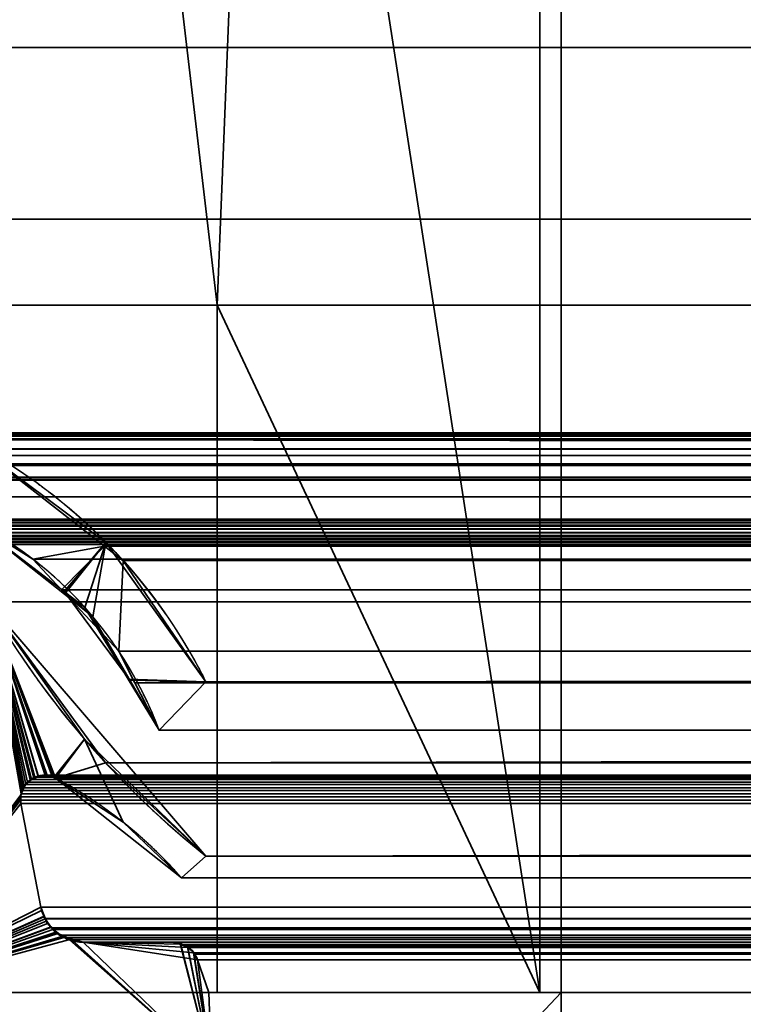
# Model space of a CAD drawing. Header units: millimetres. Extents: x -590 to 3690, y -120 to 127.
# Tile 311 of 656: x 1018 to 1027, y 5 to 16. Entities that reach past the tile are written whole.
import ezdxf

# ---------------------------------------------------------------- set-up
doc = ezdxf.new("R2010")
doc.units = ezdxf.units.MM
doc.layers.add('152', color=7, linetype='Continuous', true_color=0xffffff)

# ---------------------------------------------------------------- blocks, each defined once
blk = doc.blocks.new('UG_SURFACE_002')
at = {"layer": '152', "color": 252, "linetype": 'Continuous', "lineweight": 35}
for points in [[(2165, -31.2, 2203), (2165, 108.2, 2203), (835, 108.2, 2203), (835, -31.2, 2203)], [(985, -31.2, 2053), (985, 108.2, 2053), (2015, 108.2, 2053), (2015, -31.2, 2053)]]:
    blk.add_3dface(points, dxfattribs=at)
blk = doc.blocks.new('UG_SURFACE_095')
at = {"layer": '152', "color": 254, "linetype": 'Continuous', "lineweight": 35}
for points in [[(1024.19, 107.052, -7), (1024.25, 106.75, -7), (1020.5, 13, -7), (1012.5, 81, -7)], [(1012.5, 81, 2021), (1024.25, 5, 2009.25), (1024.25, 106.75, 2009.25), (1024.202, 107.05, 2009.298)], [(1024.25, 106.75, -7), (1024.25, 5, -7), (1020.5, 5, -7), (1020.5, 13, -7)], [(1024.25, 106.75, 2009.25), (1024.25, 5, 2009.25), (1024.25, 5, -7), (1024.25, 106.75, -7)], [(1024.25, 5, 2009.25), (1012.5, 81, 2021), (1020.5, 13, 2013)], [(1016.5, 13, 2017), (1020.5, 13, 2013), (1012.5, 81, 2021), (1012.5, 16, 2021)], [(1012.5, 81, -7), (1020.5, 13, -7), (1016.5, 13, -7), (1012.5, 16, -7)], [(1020.5, 13, 2013), (1016.5, 13, 2017), (1016.5, 13, -7), (1020.5, 13, -7)], [(1020.5, 5, 2013), (1020.5, 13, 2013), (1020.5, 13, -7), (1020.5, 5, -7)], [(1020.5, 13, 2013), (1020.5, 5, 2013), (1024.25, 5, 2009.25)], [(1024.25, 5, 2009.25), (1020.5, 5, 2013), (1020.5, 5, -7), (1024.25, 5, -7)]]:
    blk.add_3dface(points, dxfattribs=at)
blk = doc.blocks.new('UG_SURFACE_096')
at = {"layer": '152', "color": 7, "linetype": 'Continuous', "lineweight": 35}
for points in [[(1024.25, 106.75, 2009.25), (1024.25, 5, 2009.25), (1024.5, 5, 2009), (1024.5, 106.75, 2009)], [(1024.5, 106.75, -7), (1024.5, 5, -7), (1024.25, 5, -7), (1024.25, 106.75, -7)], [(1024.25, 5, 2009.25), (1024.25, 106.75, 2009.25), (1024.25, 106.75, -7), (1024.25, 5, -7)], [(1024.5, 5, -7), (1024.5, 106.75, -7), (1024.5, 106.75, 2009), (1024.5, 5, 2009)], [(1024.25, 5, 2009.25), (1024.25, 5, -7), (1024.5, 5, -7), (1024.5, 5, 2009)]]:
    blk.add_3dface(points, dxfattribs=at)
blk = doc.blocks.new('UG_SURFACE_097')
at = {"layer": '152', "color": 254, "linetype": 'Continuous', "lineweight": 35}
for points in [[(1999.75, -35, 2033.25), (1999.75, 111.75, 2033.25), (1000.25, 111.75, 2033.25), (1000.25, -35, 2033.25)], [(1024.25, 106.75, 2009.25), (1024.25, 5, 2009.25), (1012.5, 81, 2021), (1012.5, 111.75, 2021)], [(1975.75, 106.75, 2009.25), (1975.75, 5, 2009.25), (1024.25, 5, 2009.25), (1024.25, 106.75, 2009.25)], [(1012.5, 16, 2021), (1012.5, 81, 2021), (1020.5, 13, 2013), (1016.5, 13, 2017)], [(1020.5, 13, 2013), (1012.5, 81, 2021), (1024.25, 5, 2009.25)], [(1992, 16, 2025.5), (1992, -33, 2025.5), (1008, -33, 2025.5), (1008, 16, 2025.5)], [(1992, 16, 2025.5), (1008, 16, 2025.5), (1012.5, 16, 2021), (1987.5, 16, 2021)], [(1987.5, 5, 2021), (1987.5, 16, 2021), (1012.5, 16, 2021), (1012.5, 5, 2021)], [(1983.5, 13, 2017), (1983.5, 5, 2017), (1016.5, 5, 2017), (1016.5, 13, 2017)], [(1983.5, 13, 2017), (1016.5, 13, 2017), (1020.5, 13, 2013), (1979.5, 13, 2013)], [(1979.5, 5, 2013), (1979.5, 13, 2013), (1020.5, 13, 2013), (1020.5, 5, 2013)], [(1024.25, 5, 2009.25), (1020.5, 5, 2013), (1020.5, 13, 2013)], [(1987.5, 5, 2021), (1012.5, 5, 2021), (1016.5, 5, 2017), (1983.5, 5, 2017)], [(1979.5, 5, 2013), (1020.5, 5, 2013), (1024.25, 5, 2009.25), (1975.75, 5, 2009.25)]]:
    blk.add_3dface(points, dxfattribs=at)
blk = doc.blocks.new('UG_SURFACE_098')
at = {"layer": '152', "color": 7, "linetype": 'Continuous', "lineweight": 35}
for points in [[(1975.75, 5, 2009.25), (1975.75, 106.75, 2009.25), (1024.25, 106.75, 2009.25), (1024.25, 5, 2009.25)], [(1024.5, 106.75, 2009), (1024.5, 5, 2009), (1024.25, 5, 2009.25), (1024.25, 106.75, 2009.25)], [(1024.5, 5, 2009), (1024.5, 106.75, 2009), (1975.5, 106.75, 2009), (1975.5, 5, 2009)], [(1975.5, 5, 2009), (1975.75, 5, 2009.25), (1024.25, 5, 2009.25), (1024.5, 5, 2009)]]:
    blk.add_3dface(points, dxfattribs=at)
blk = doc.blocks.new('UG_SURFACE_126')
at = {"layer": '152', "color": 46, "linetype": 'Continuous', "lineweight": 35}
for points in [[(1019.204, 10.239, -7), (1017.6, 11.432, -7), (1017.6, 11.432, 2015.899), (1019.204, 10.239, 2014.296)], [(1018.718, 9.667, -7), (1017.637, 10.495, -7), (1017.6, 11.432, -7), (1019.204, 10.239, -7)], [(1019.204, 10.239, 2014.296), (1017.6, 11.432, 2015.899), (1017.637, 10.495, 2015.863), (1018.721, 9.638, 2014.78)], [(1017.637, 10.495, -7), (1018.718, 9.667, -7), (1018.721, 9.638, 2014.78)], [(1018.721, 9.638, 2014.78), (1017.637, 10.495, 2015.863), (1017.637, 10.495, -7)], [(1019.204, 10.239, -7), (1018.961, 9.481, -7), (1018.718, 9.667, -7)], [(1018.721, 9.638, 2014.78), (1019.054, 9.374, 2014.446), (1019.204, 10.239, 2014.296)], [(1019.464, 8.647, -7), (1018.961, 9.481, -7), (1019.204, 10.239, -7), (1020.368, 8.615, -7)], [(1020.368, 8.615, 2013.132), (1019.204, 10.239, 2014.296), (1019.054, 9.374, 2014.446), (1019.484, 8.634, 2014.016)], [(1019.204, 10.239, 2014.296), (1020.368, 8.615, 2013.132), (1020.368, 8.615, -7), (1019.204, 10.239, -7)], [(1018.718, 9.667, -7), (1018.961, 9.481, -7), (1019.484, 8.634, 2014.016)], [(1019.484, 8.634, 2014.016), (1019.054, 9.374, 2014.446), (1018.718, 9.667, -7)], [(1019.054, 9.374, 2014.446), (1018.721, 9.638, 2014.78), (1018.718, 9.667, -7)], [(1018.233, 7.348, -7), (1018.216, 7.302, -7), (1016.5, 5, -7), (1017.825, 9.549, -7)], [(1017.825, 9.549, 2015.674), (1016.5, 5, 2017), (1018.212, 7.276, 2015.288), (1018.229, 7.35, 2015.271)], [(1017.825, 9.549, -7), (1018.956, 7.948, 2014.544), (1020.368, 6.589, 2013.132)], [(1017.825, 9.549, -7), (1017.825, 9.549, 2015.674), (1018.956, 7.948, 2014.544)], [(1020.368, 6.589, 2013.132), (1020.368, 6.589, -7), (1017.825, 9.549, -7)], [(1017.825, 9.549, -7), (1018.237, 7.358, -7), (1018.233, 7.348, -7)], [(1017.825, 9.549, -7), (1018.52, 7.527, -7), (1018.512, 7.527, -7)], [(1017.825, 9.549, -7), (1018.253, 7.399, -7), (1018.237, 7.358, -7)], [(1018.512, 7.527, -7), (1018.418, 7.52, -7), (1017.825, 9.549, -7)], [(1017.825, 9.549, -7), (1018.619, 7.496, -7), (1018.599, 7.503, -7)], [(1017.825, 9.549, -7), (1018.324, 7.475, -7), (1018.276, 7.423, -7), (1018.253, 7.399, -7)], [(1018.418, 7.52, -7), (1018.417, 7.52, -7), (1017.825, 9.549, -7)], [(1017.825, 9.549, -7), (1020.368, 6.589, -7), (1020.084, 6.334, -7), (1018.619, 7.496, -7)], [(1018.599, 7.503, -7), (1018.52, 7.527, -7), (1017.825, 9.549, -7)], [(1018.417, 7.52, -7), (1018.338, 7.482, -7), (1018.324, 7.475, -7), (1017.825, 9.549, -7)], [(1017.825, 9.549, 2015.674), (1018.496, 7.529, 2015.004), (1018.512, 7.525, 2014.988)], [(1018.512, 7.525, 2014.988), (1018.599, 7.502, 2014.901), (1018.956, 7.948, 2014.544), (1017.825, 9.549, 2015.674)], [(1017.825, 9.549, 2015.674), (1018.366, 7.5, 2015.134), (1018.419, 7.512, 2015.081)], [(1017.825, 9.549, 2015.674), (1018.272, 7.426, 2015.228), (1018.273, 7.426, 2015.227)], [(1018.419, 7.512, 2015.081), (1018.496, 7.529, 2015.004), (1017.825, 9.549, 2015.674)], [(1018.273, 7.426, 2015.227), (1018.339, 7.479, 2015.161), (1017.825, 9.549, 2015.674)], [(1018.339, 7.479, 2015.161), (1018.366, 7.5, 2015.134), (1017.825, 9.549, 2015.674)], [(1018.229, 7.35, 2015.271), (1018.23, 7.352, 2015.27), (1017.825, 9.549, 2015.674)], [(1018.23, 7.352, 2015.27), (1018.234, 7.359, 2015.266), (1018.272, 7.426, 2015.228), (1017.825, 9.549, 2015.674)], [(1018.961, 9.481, -7), (1019.464, 8.647, -7), (1019.484, 8.634, 2014.016)], [(1019.464, 8.647, -7), (1019.823, 8.053, -7), (1019.823, 8.053, 2013.677)], [(1019.823, 8.053, 2013.677), (1019.484, 8.634, 2014.016), (1019.464, 8.647, -7)], [(1020.368, 8.615, -7), (1019.823, 8.053, -7), (1019.464, 8.647, -7)], [(1019.484, 8.634, 2014.016), (1019.823, 8.053, 2013.677), (1020.368, 8.615, 2013.132)], [(1019.823, 8.053, -7), (1020.368, 8.615, -7), (1020.368, 8.615, 2013.132), (1019.823, 8.053, 2013.677)], [(1018.599, 7.502, 2014.901), (1018.619, 7.496, 2014.881), (1018.956, 7.948, 2014.544)], [(1018.956, 7.948, 2014.544), (1018.619, 7.496, 2014.881), (1019.404, 6.982, 2014.096)], [(1019.404, 6.982, 2014.096), (1020.084, 6.334, 2013.416), (1020.368, 6.589, 2013.132), (1018.956, 7.948, 2014.544)], [(1018.339, 7.479, 2015.161), (1018.273, 7.426, 2015.227), (1018.276, 7.423, -7)], [(1018.276, 7.423, -7), (1018.324, 7.475, -7), (1018.339, 7.479, 2015.161)], [(1018.324, 7.475, -7), (1018.338, 7.482, -7), (1018.339, 7.479, 2015.161)], [(1018.338, 7.482, -7), (1018.417, 7.52, -7), (1018.419, 7.512, 2015.081)], [(1018.419, 7.512, 2015.081), (1018.366, 7.5, 2015.134), (1018.338, 7.482, -7)], [(1018.366, 7.5, 2015.134), (1018.339, 7.479, 2015.161), (1018.338, 7.482, -7)], [(1018.417, 7.52, -7), (1018.418, 7.52, -7), (1018.419, 7.512, 2015.081)], [(1018.512, 7.525, 2014.988), (1018.496, 7.529, 2015.004), (1018.418, 7.52, -7)], [(1018.496, 7.529, 2015.004), (1018.419, 7.512, 2015.081), (1018.418, 7.52, -7)], [(1018.418, 7.52, -7), (1018.512, 7.527, -7), (1018.512, 7.525, 2014.988)], [(1018.512, 7.525, 2014.988), (1018.512, 7.527, -7), (1018.52, 7.527, -7)], [(1018.599, 7.502, 2014.901), (1018.512, 7.525, 2014.988), (1018.52, 7.527, -7)], [(1018.52, 7.527, -7), (1018.599, 7.503, -7), (1018.599, 7.502, 2014.901)], [(1018.599, 7.503, -7), (1018.619, 7.496, -7), (1018.619, 7.496, 2014.881)], [(1018.619, 7.496, 2014.881), (1018.599, 7.502, 2014.901), (1018.599, 7.503, -7)], [(1018.619, 7.496, -7), (1020.084, 6.334, -7), (1020.084, 6.334, 2013.416)], [(1020.084, 6.334, 2013.416), (1019.404, 6.982, 2014.096), (1018.619, 7.496, -7)], [(1019.404, 6.982, 2014.096), (1018.619, 7.496, 2014.881), (1018.619, 7.496, -7)], [(1018.229, 7.35, 2015.271), (1018.212, 7.276, 2015.288), (1018.216, 7.302, -7)], [(1018.216, 7.302, -7), (1018.233, 7.348, -7), (1018.229, 7.35, 2015.271)], [(1018.23, 7.352, 2015.27), (1018.229, 7.35, 2015.271), (1018.233, 7.348, -7)], [(1018.234, 7.359, 2015.266), (1018.23, 7.352, 2015.27), (1018.233, 7.348, -7)], [(1018.233, 7.348, -7), (1018.237, 7.358, -7), (1018.234, 7.359, 2015.266)], [(1018.272, 7.426, 2015.228), (1018.234, 7.359, 2015.266), (1018.237, 7.358, -7)], [(1018.237, 7.358, -7), (1018.253, 7.399, -7), (1018.272, 7.426, 2015.228)], [(1018.253, 7.399, -7), (1018.276, 7.423, -7), (1018.273, 7.426, 2015.227)], [(1018.273, 7.426, 2015.227), (1018.272, 7.426, 2015.228), (1018.253, 7.399, -7)], [(1016.5, 5, -7), (1018.216, 7.302, -7), (1018.216, 7.272, -7)], [(1018.212, 7.272, 2015.288), (1018.212, 7.276, 2015.288), (1016.5, 5, 2017)], [(1018.216, 7.272, -7), (1018.216, 7.199, -7), (1016.5, 5, -7)], [(1016.5, 5, 2017), (1018.216, 7.199, 2015.284), (1018.212, 7.272, 2015.288)], [(1018.216, 7.302, -7), (1018.212, 7.276, 2015.288), (1018.212, 7.272, 2015.288)], [(1018.212, 7.272, 2015.288), (1018.216, 7.272, -7), (1018.216, 7.302, -7)], [(1018.216, 7.272, -7), (1018.212, 7.272, 2015.288), (1018.216, 7.199, 2015.284)], [(1018.216, 7.199, 2015.284), (1018.216, 7.199, -7), (1018.216, 7.272, -7)], [(1016.5, 5, -7), (1018.216, 7.199, -7), (1018.448, 5.993, -7)], [(1018.448, 5.993, 2015.052), (1018.216, 7.199, 2015.284), (1016.5, 5, 2017)], [(1018.448, 5.993, -7), (1018.216, 7.199, -7), (1018.216, 7.199, 2015.284), (1018.448, 5.993, 2015.052)], [(1020.084, 6.334, -7), (1020.368, 6.589, -7), (1020.368, 6.589, 2013.132), (1020.084, 6.334, 2013.416)], [(1016.5, 5, -7), (1018.448, 5.993, -7), (1018.489, 5.886, -7)], [(1016.5, 5, 2017), (1018.457, 5.953, 2015.043), (1018.448, 5.993, 2015.052)], [(1018.448, 5.993, -7), (1018.457, 5.953, 2015.043), (1018.488, 5.888, 2015.013)], [(1018.448, 5.993, -7), (1018.448, 5.993, 2015.052), (1018.457, 5.953, 2015.043)], [(1018.488, 5.888, 2015.013), (1018.489, 5.886, -7), (1018.448, 5.993, -7)], [(1018.488, 5.888, 2015.013), (1018.457, 5.953, 2015.043), (1016.5, 5, 2017)], [(1016.5, 5, 2017), (1018.526, 5.805, 2014.974), (1018.488, 5.888, 2015.013)], [(1018.489, 5.886, -7), (1018.509, 5.832, -7), (1016.5, 5, -7)], [(1018.489, 5.886, -7), (1018.488, 5.888, 2015.013), (1018.526, 5.805, 2014.974)], [(1018.526, 5.805, 2014.974), (1018.509, 5.832, -7), (1018.489, 5.886, -7)], [(1016.5, 5, -7), (1018.509, 5.832, -7), (1018.571, 5.76, -7)], [(1018.569, 5.765, 2014.93), (1018.526, 5.805, 2014.974), (1016.5, 5, 2017)], [(1016.5, 5, 2017), (1018.646, 5.694, 2014.853), (1018.569, 5.765, 2014.93)], [(1018.571, 5.76, -7), (1018.621, 5.701, -7), (1016.5, 5, -7)], [(1018.509, 5.832, -7), (1018.526, 5.805, 2014.974), (1018.569, 5.765, 2014.93)], [(1018.569, 5.765, 2014.93), (1018.571, 5.76, -7), (1018.509, 5.832, -7)], [(1018.571, 5.76, -7), (1018.569, 5.765, 2014.93), (1018.646, 5.694, 2014.853)], [(1018.646, 5.694, 2014.853), (1018.621, 5.701, -7), (1018.571, 5.76, -7)], [(1016.5, 5, -7), (1018.621, 5.701, -7), (1018.644, 5.688, -7)], [(1016.5, 5, 2017), (1018.693, 5.651, 2014.807), (1018.646, 5.694, 2014.853)], [(1018.644, 5.688, -7), (1018.771, 5.615, -7), (1016.5, 5, -7)], [(1018.783, 5.628, 2014.717), (1018.693, 5.651, 2014.807), (1016.5, 5, 2017), (1020.432, 4.15, 2013.068)], [(1018.646, 5.694, 2014.853), (1018.644, 5.688, -7), (1018.621, 5.701, -7)], [(1018.644, 5.688, -7), (1018.646, 5.694, 2014.853), (1018.693, 5.651, 2014.807)], [(1018.644, 5.688, -7), (1018.693, 5.651, 2014.807), (1018.783, 5.628, 2014.717)], [(1018.783, 5.628, 2014.717), (1018.771, 5.615, -7), (1018.644, 5.688, -7)], [(1018.783, 5.628, 2014.717), (1018.781, 5.614, -7), (1018.771, 5.615, -7)], [(1018.781, 5.614, -7), (1018.783, 5.628, 2014.717), (1018.941, 5.586, 2014.559)], [(1020.432, 4.15, 2013.068), (1018.941, 5.586, 2014.559), (1018.783, 5.628, 2014.717)], [(1020.432, 4.15, -7), (1016.5, 5, -7), (1018.771, 5.615, -7), (1018.781, 5.614, -7)], [(1018.941, 5.586, 2014.559), (1018.941, 5.586, -7), (1018.781, 5.614, -7)], [(1018.781, 5.614, -7), (1018.941, 5.586, -7), (1020.432, 4.15, -7)], [(1018.941, 5.586, 2014.559), (1019.984, 5.586, 2013.516), (1019.984, 5.586, -7), (1018.941, 5.586, -7)], [(1020.432, 4.15, -7), (1018.941, 5.586, -7), (1019.984, 5.586, -7), (1020.068, 5.568, -7)], [(1020.068, 5.563, 2013.432), (1018.941, 5.586, 2014.559), (1020.16, 5.523, 2013.34), (1020.154, 5.529, 2013.346)], [(1018.941, 5.586, 2014.559), (1020.227, 5.462, 2013.273), (1020.226, 5.466, 2013.274), (1020.16, 5.523, 2013.34)], [(1018.941, 5.586, 2014.559), (1020.432, 4.15, 2013.068), (1020.4, 5, 2013.1), (1020.271, 5.38, 2013.229)], [(1020.271, 5.38, 2013.229), (1020.227, 5.462, 2013.273), (1018.941, 5.586, 2014.559)], [(1020.068, 5.563, 2013.432), (1019.984, 5.586, 2013.516), (1018.941, 5.586, 2014.559)], [(1019.984, 5.586, -7), (1019.984, 5.586, 2013.516), (1020.068, 5.563, 2013.432)], [(1020.068, 5.563, 2013.432), (1020.068, 5.568, -7), (1019.984, 5.586, -7)], [(1020.068, 5.568, -7), (1020.068, 5.563, 2013.432), (1020.134, 5.546, 2013.366)], [(1020.134, 5.546, 2013.366), (1020.106, 5.56, -7), (1020.068, 5.568, -7)], [(1020.068, 5.568, -7), (1020.106, 5.56, -7), (1020.152, 5.527, -7), (1020.432, 4.15, -7)], [(1020.154, 5.529, 2013.346), (1020.134, 5.546, 2013.366), (1020.068, 5.563, 2013.432)], [(1020.134, 5.546, 2013.366), (1020.152, 5.527, -7), (1020.106, 5.56, -7)], [(1020.134, 5.546, 2013.366), (1020.154, 5.529, 2013.346), (1020.152, 5.527, -7)], [(1020.152, 5.527, -7), (1020.154, 5.529, 2013.346), (1020.16, 5.523, 2013.34)], [(1020.16, 5.523, 2013.34), (1020.158, 5.523, -7), (1020.152, 5.527, -7)], [(1020.223, 5.46, -7), (1020.432, 4.15, -7), (1020.152, 5.527, -7), (1020.158, 5.523, -7)], [(1020.158, 5.523, -7), (1020.16, 5.523, 2013.34), (1020.226, 5.466, 2013.274)], [(1020.226, 5.466, 2013.274), (1020.207, 5.488, -7), (1020.158, 5.523, -7)], [(1020.158, 5.523, -7), (1020.207, 5.488, -7), (1020.223, 5.46, -7)], [(1020.226, 5.466, 2013.274), (1020.223, 5.46, -7), (1020.207, 5.488, -7)], [(1020.226, 5.466, 2013.274), (1020.227, 5.462, 2013.273), (1020.223, 5.46, -7)], [(1020.223, 5.46, -7), (1020.227, 5.462, 2013.273), (1020.271, 5.38, 2013.229)], [(1020.271, 5.38, 2013.229), (1020.271, 5.38, -7), (1020.223, 5.46, -7)], [(1020.223, 5.46, -7), (1020.271, 5.38, -7), (1020.4, 5, -7), (1020.432, 4.15, -7)], [(1020.4, 5, -7), (1020.271, 5.38, -7), (1020.271, 5.38, 2013.229), (1020.4, 5, 2013.1)], [(1016.5, 5, -7), (1019.571, 4.15, -7), (1016.892, 4.15, -7), (1014.253, 4.647, -7)], [(1014.253, 4.647, 2019.247), (1016.892, 4.15, 2016.608), (1019.571, 4.15, 2013.929), (1016.5, 5, 2017)], [(1016.5, 5, -7), (1020.432, 4.15, -7), (1019.571, 4.15, -7)], [(1019.571, 4.15, 2013.929), (1020.432, 4.15, 2013.068), (1016.5, 5, 2017)], [(1020.4, 5, 2013.1), (1024.5, 5, 2009), (1024.5, 5, -7), (1020.4, 5, -7)], [(1020.4, 5, -7), (1024.5, 5, -7), (1023.7, 4.15, -7), (1020.432, 4.15, -7)], [(1020.432, 4.15, 2013.068), (1023.7, 4.15, 2009.8), (1024.5, 5, 2009), (1020.4, 5, 2013.1)], [(1023.7, 1.8, -7), (1023.7, 4.15, -7), (1024.5, 5, -7), (1024.5, 1, -7)], [(1023.7, 4.15, 2009.8), (1023.7, 1.8, 2009.8), (1024.5, 1, 2009), (1024.5, 5, 2009)], [(1024.5, 1, -7), (1024.5, 5, -7), (1024.5, 5, 2009), (1024.5, 1, 2009)]]:
    blk.add_3dface(points, dxfattribs=at)
blk = doc.blocks.new('UG_SURFACE_127')
at = {"layer": '152', "color": 46, "linetype": 'Continuous', "lineweight": 35}
for points in [[(1016.999, 11.475, 2016.501), (1016.951, 11.446, 2016.549), (1983.049, 11.446, 2016.549)], [(1983.001, 11.475, 2016.501), (1982.838, 11.493, 2016.338), (1017.162, 11.493, 2016.338), (1016.999, 11.475, 2016.501)], [(1016.999, 11.475, 2016.501), (1983.049, 11.446, 2016.549), (1983.001, 11.475, 2016.501)], [(1017.345, 11.513, 2016.155), (1017.162, 11.493, 2016.338), (1982.838, 11.493, 2016.338)], [(1017.345, 11.513, 2016.155), (1982.838, 11.493, 2016.338), (1982.655, 11.513, 2016.155)], [(1982.655, 11.513, 2016.155), (1982.606, 11.497, 2016.106), (1017.394, 11.497, 2016.106), (1017.345, 11.513, 2016.155)], [(1017.394, 11.497, 2016.106), (1982.606, 11.497, 2016.106), (1982.4, 11.432, 2015.899), (1017.6, 11.432, 2015.899)], [(1016.755, 11.329, 2016.745), (1983.245, 11.329, 2016.745), (1983.049, 11.446, 2016.549), (1016.951, 11.446, 2016.549)], [(1017.6, 11.432, 2015.899), (1982.4, 11.432, 2015.899), (1980.802, 10.222, 2014.302)], [(1980.802, 10.222, 2014.302), (1019.189, 10.194, 2014.311), (1017.6, 11.432, 2015.899)], [(1018.355, 10.044, 2015.145), (1017.637, 10.495, 2015.863), (1017.6, 11.432, 2015.899), (1019.189, 10.194, 2014.311)], [(1016.745, 11.323, 2016.755), (1016.611, 11.154, 2016.889), (1983.389, 11.154, 2016.889)], [(1983.255, 11.323, 2016.755), (1983.245, 11.329, 2016.745), (1016.755, 11.329, 2016.745), (1016.745, 11.323, 2016.755)], [(1016.745, 11.323, 2016.755), (1983.389, 11.154, 2016.889), (1983.255, 11.323, 2016.755)], [(1016.597, 11.136, 2016.903), (1016.53, 10.974, 2016.97), (1983.47, 10.974, 2016.97)], [(1983.403, 11.136, 2016.903), (1983.389, 11.154, 2016.889), (1016.611, 11.154, 2016.889), (1016.597, 11.136, 2016.903)], [(1016.597, 11.136, 2016.903), (1983.47, 10.974, 2016.97), (1983.403, 11.136, 2016.903)], [(1016.526, 10.964, 2016.974), (1016.5, 10.768, 2017), (1983.5, 10.768, 2017)], [(1983.474, 10.964, 2016.974), (1983.47, 10.974, 2016.97), (1016.53, 10.974, 2016.97), (1016.526, 10.964, 2016.974)], [(1016.526, 10.964, 2016.974), (1983.5, 10.768, 2017), (1983.474, 10.964, 2016.974)], [(1016.5, 10.768, 2017), (1016.5, 5, 2017), (1983.5, 5, 2017), (1983.5, 10.768, 2017)], [(1982.575, 10.396, 2016.075), (1017.425, 10.396, 2016.075), (1017.436, 10.429, 2016.063)], [(1017.436, 10.429, 2016.063), (1017.443, 10.438, 2016.057), (1982.557, 10.438, 2016.057), (1982.564, 10.429, 2016.063)], [(1982.564, 10.429, 2016.063), (1982.575, 10.396, 2016.075), (1017.436, 10.429, 2016.063)], [(1982.557, 10.438, 2016.057), (1017.443, 10.438, 2016.057), (1017.462, 10.465, 2016.038)], [(1017.462, 10.465, 2016.038), (1017.471, 10.471, 2016.029), (1982.529, 10.471, 2016.029), (1982.538, 10.465, 2016.038)], [(1982.538, 10.465, 2016.038), (1982.557, 10.438, 2016.057), (1017.462, 10.465, 2016.038)], [(1982.494, 10.497, 2015.995), (1017.471, 10.471, 2016.029), (1017.506, 10.497, 2015.995)], [(1982.494, 10.497, 2015.995), (1982.529, 10.471, 2016.029), (1017.471, 10.471, 2016.029)], [(1017.552, 10.507, 2015.948), (1982.448, 10.507, 2015.948), (1982.494, 10.497, 2015.994), (1017.506, 10.497, 2015.994)], [(1017.506, 10.497, 2015.995), (1017.506, 10.497, 2015.994), (1982.494, 10.497, 2015.994), (1982.494, 10.497, 2015.995)], [(1982.428, 10.511, 2015.929), (1017.552, 10.507, 2015.948), (1017.572, 10.511, 2015.929)], [(1982.428, 10.511, 2015.929), (1982.448, 10.507, 2015.948), (1017.552, 10.507, 2015.948)], [(1017.572, 10.511, 2015.929), (1982.402, 10.505, 2015.902), (1982.428, 10.511, 2015.929)], [(1017.572, 10.511, 2015.929), (1017.598, 10.505, 2015.902), (1982.402, 10.505, 2015.902)], [(1017.637, 10.495, 2015.863), (1982.363, 10.495, 2015.863), (1982.402, 10.505, 2015.902), (1017.598, 10.505, 2015.902)], [(1981.645, 10.044, 2015.145), (1017.637, 10.495, 2015.863), (1018.355, 10.044, 2015.145)], [(1981.645, 10.044, 2015.145), (1982.363, 10.495, 2015.863), (1017.637, 10.495, 2015.863)], [(1982.579, 10.354, 2016.079), (1017.421, 10.354, 2016.079), (1017.424, 10.393, 2016.076)], [(1017.421, 10.354, 2016.079), (1982.579, 10.354, 2016.079), (1982.579, 10.352, 2016.079)], [(1982.579, 10.352, 2016.079), (1982.573, 10.318, 2016.073), (1017.421, 10.354, 2016.079)], [(1017.421, 10.352, 2016.079), (1017.421, 10.354, 2016.079), (1982.573, 10.318, 2016.073)], [(1982.573, 10.318, 2016.073), (1017.427, 10.318, 2016.073), (1017.421, 10.352, 2016.079)], [(1017.424, 10.393, 2016.076), (1017.425, 10.396, 2016.075), (1982.575, 10.396, 2016.075), (1982.576, 10.393, 2016.076)], [(1982.576, 10.393, 2016.076), (1982.579, 10.354, 2016.079), (1017.424, 10.393, 2016.076)], [(1982.573, 10.318, 2016.073), (1982.569, 10.309, 2016.069), (1017.431, 10.309, 2016.069), (1017.427, 10.318, 2016.073)], [(1017.442, 10.286, 2016.058), (1017.431, 10.309, 2016.069), (1982.569, 10.309, 2016.069)], [(1017.442, 10.286, 2016.058), (1982.569, 10.309, 2016.069), (1982.558, 10.286, 2016.058)], [(1982.558, 10.286, 2016.058), (1982.547, 10.272, 2016.047), (1017.453, 10.272, 2016.047), (1017.442, 10.286, 2016.058)], [(1017.453, 10.272, 2016.047), (1982.547, 10.272, 2016.047), (1982.527, 10.249, 2016.027)], [(1017.473, 10.249, 2016.027), (1017.453, 10.272, 2016.047), (1982.527, 10.249, 2016.027)], [(1982.527, 10.249, 2016.027), (1982.516, 10.243, 2016.016), (1017.484, 10.243, 2016.016), (1017.473, 10.249, 2016.027)], [(1017.484, 10.243, 2016.016), (1982.516, 10.243, 2016.016), (1982.475, 10.22, 2015.975)], [(1017.525, 10.22, 2015.975), (1017.484, 10.243, 2016.016), (1982.475, 10.22, 2015.975)], [(1982.475, 10.22, 2015.975), (1982.473, 10.22, 2015.973), (1017.527, 10.22, 2015.973), (1017.525, 10.22, 2015.975)], [(1017.527, 10.22, 2015.973), (1982.473, 10.22, 2015.973), (1982.43, 10.213, 2015.93), (1017.57, 10.213, 2015.93)], [(1982.43, 10.213, 2015.93), (1982.302, 10.213, 2015.802), (1017.698, 10.213, 2015.802), (1017.57, 10.213, 2015.93)], [(1017.825, 9.549, 2015.674), (1017.698, 10.213, 2015.802), (1982.302, 10.213, 2015.802), (1982.175, 9.549, 2015.674)], [(1019.404, 10.026, 2014.096), (1019.189, 10.194, 2014.311), (1980.802, 10.222, 2014.302)], [(1019.404, 10.026, 2014.096), (1980.802, 10.222, 2014.302), (1980.716, 10.157, 2014.216)], [(1018.687, 9.688, 2014.813), (1018.355, 10.044, 2015.145), (1019.189, 10.194, 2014.311)], [(1019.189, 10.194, 2014.311), (1019.404, 10.026, 2014.096), (1019.355, 8.972, 2014.145), (1018.687, 9.688, 2014.813)], [(1980.716, 10.157, 2014.216), (1020.368, 8.615, 2013.132), (1019.404, 10.026, 2014.096)], [(1980.716, 10.157, 2014.216), (1979.632, 8.615, 2013.132), (1020.368, 8.615, 2013.132)], [(1018.355, 10.044, 2015.145), (1981.313, 9.688, 2014.813), (1981.645, 10.044, 2015.145)], [(1018.355, 10.044, 2015.145), (1018.687, 9.688, 2014.813), (1981.313, 9.688, 2014.813)], [(1019.542, 8.605, 2013.958), (1019.355, 8.972, 2014.145), (1019.404, 10.026, 2014.096), (1020.368, 8.615, 2013.132)], [(1980.645, 8.972, 2014.145), (1018.687, 9.688, 2014.813), (1019.355, 8.972, 2014.145)], [(1980.645, 8.972, 2014.145), (1981.313, 9.688, 2014.813), (1018.687, 9.688, 2014.813)], [(1016.5, 5, 2017), (1017.825, 9.549, 2015.674), (1018.218, 7.313, 2015.282), (1018.215, 7.279, 2015.285)], [(1019.201, 7.673, 2014.299), (1017.825, 9.549, 2015.674), (1982.175, 9.549, 2015.674)], [(1017.825, 9.549, 2015.674), (1018.292, 7.448, 2015.208), (1018.274, 7.423, 2015.226)], [(1017.825, 9.549, 2015.674), (1018.377, 7.506, 2015.123), (1018.337, 7.478, 2015.163)], [(1018.337, 7.478, 2015.163), (1018.292, 7.448, 2015.208), (1017.825, 9.549, 2015.674)], [(1017.825, 9.549, 2015.674), (1018.499, 7.529, 2015.001), (1018.416, 7.513, 2015.084)], [(1017.825, 9.549, 2015.674), (1018.582, 7.506, 2014.918), (1018.5, 7.529, 2015)], [(1018.416, 7.513, 2015.084), (1018.377, 7.506, 2015.123), (1017.825, 9.549, 2015.674)], [(1017.825, 9.549, 2015.674), (1018.619, 7.496, 2014.881), (1018.582, 7.506, 2014.918)], [(1018.5, 7.529, 2015), (1018.499, 7.529, 2015.001), (1017.825, 9.549, 2015.674)], [(1018.619, 7.496, 2014.881), (1017.825, 9.549, 2015.674), (1019.201, 7.673, 2014.299)], [(1018.274, 7.423, 2015.226), (1018.243, 7.381, 2015.257), (1017.825, 9.549, 2015.674)], [(1018.243, 7.381, 2015.257), (1018.232, 7.351, 2015.268), (1018.218, 7.313, 2015.282), (1017.825, 9.549, 2015.674)], [(1019.201, 7.673, 2014.299), (1982.175, 9.549, 2015.674), (1980.912, 7.798, 2014.412)], [(1019.355, 8.972, 2014.145), (1980.458, 8.605, 2013.958), (1980.645, 8.972, 2014.145)], [(1019.355, 8.972, 2014.145), (1019.542, 8.605, 2013.958), (1980.458, 8.605, 2013.958)], [(1020.368, 8.615, 2013.132), (1019.823, 8.053, 2013.677), (1019.542, 8.605, 2013.958)], [(1019.823, 8.053, 2013.677), (1980.177, 8.053, 2013.677), (1980.458, 8.605, 2013.958), (1019.542, 8.605, 2013.958)], [(1019.823, 8.053, 2013.677), (1020.368, 8.615, 2013.132), (1979.632, 8.615, 2013.132), (1980.177, 8.053, 2013.677)], [(1020.368, 6.589, 2013.132), (1019.201, 7.673, 2014.299), (1980.912, 7.798, 2014.412)], [(1980.912, 7.798, 2014.412), (1979.632, 6.589, 2013.132), (1020.368, 6.589, 2013.132)], [(1019.201, 7.673, 2014.299), (1020.368, 6.589, 2013.132), (1020.084, 6.334, 2013.416), (1018.619, 7.496, 2014.881)], [(1018.292, 7.448, 2015.208), (1018.337, 7.478, 2015.163), (1981.663, 7.478, 2015.163)], [(1981.663, 7.478, 2015.163), (1981.693, 7.461, 2015.193), (1018.292, 7.448, 2015.208)], [(1981.693, 7.461, 2015.193), (1981.725, 7.423, 2015.225), (1018.292, 7.448, 2015.208)], [(1981.597, 7.516, 2015.097), (1018.337, 7.478, 2015.163), (1018.377, 7.506, 2015.123)], [(1981.597, 7.516, 2015.097), (1981.663, 7.478, 2015.163), (1018.337, 7.478, 2015.163)], [(1018.377, 7.506, 2015.123), (1018.416, 7.513, 2015.084), (1981.584, 7.517, 2015.085)], [(1981.584, 7.517, 2015.085), (1981.597, 7.516, 2015.097), (1018.377, 7.506, 2015.123)], [(1981.584, 7.517, 2015.085), (1018.416, 7.513, 2015.084), (1018.499, 7.529, 2015.001)], [(1981.584, 7.517, 2015.085), (1018.499, 7.529, 2015.001), (1018.5, 7.529, 2015)], [(1981.49, 7.528, 2014.99), (1018.5, 7.529, 2015), (1018.582, 7.506, 2014.918)], [(1981.49, 7.528, 2014.99), (1981.5, 7.527, 2015), (1018.5, 7.529, 2015)], [(1018.5, 7.529, 2015), (1981.5, 7.527, 2015), (1981.584, 7.517, 2015.085)], [(1018.582, 7.506, 2014.918), (1981.418, 7.507, 2014.918), (1981.49, 7.528, 2014.99)], [(1981.418, 7.507, 2014.918), (1018.582, 7.506, 2014.918), (1018.619, 7.496, 2014.881)], [(1018.619, 7.496, 2014.881), (1981.381, 7.496, 2014.881), (1981.418, 7.507, 2014.918)], [(1980.657, 7.03, 2014.157), (1018.619, 7.496, 2014.881), (1020.084, 6.334, 2013.416)], [(1980.657, 7.03, 2014.157), (1981.381, 7.496, 2014.881), (1018.619, 7.496, 2014.881)], [(1018.218, 7.313, 2015.282), (1018.232, 7.351, 2015.268), (1981.769, 7.351, 2015.269)], [(1981.769, 7.351, 2015.269), (1981.777, 7.334, 2015.277), (1018.218, 7.313, 2015.282)], [(1981.751, 7.392, 2015.251), (1018.232, 7.351, 2015.268), (1018.243, 7.381, 2015.257)], [(1981.751, 7.392, 2015.251), (1981.769, 7.351, 2015.269), (1018.232, 7.351, 2015.268)], [(1018.243, 7.381, 2015.257), (1018.274, 7.423, 2015.226), (1981.725, 7.423, 2015.225)], [(1981.725, 7.423, 2015.225), (1981.751, 7.392, 2015.251), (1018.243, 7.381, 2015.257)], [(1981.725, 7.423, 2015.225), (1018.274, 7.423, 2015.226), (1018.292, 7.448, 2015.208)], [(1018.215, 7.279, 2015.285), (1018.211, 7.237, 2015.289), (1016.5, 5, 2017)], [(1016.5, 5, 2017), (1018.211, 7.237, 2015.289), (1018.216, 7.199, 2015.284)], [(1018.216, 7.199, 2015.284), (1018.211, 7.237, 2015.289), (1981.786, 7.279, 2015.286)], [(1018.211, 7.237, 2015.289), (1018.215, 7.279, 2015.285), (1981.786, 7.279, 2015.286)], [(1981.777, 7.334, 2015.277), (1018.215, 7.279, 2015.285), (1018.218, 7.313, 2015.282)], [(1981.777, 7.334, 2015.277), (1981.786, 7.279, 2015.286), (1018.215, 7.279, 2015.285)], [(1981.786, 7.279, 2015.286), (1981.789, 7.267, 2015.289), (1018.216, 7.199, 2015.284)], [(1981.789, 7.267, 2015.289), (1981.784, 7.199, 2015.284), (1018.216, 7.199, 2015.284)], [(1018.216, 7.199, 2015.284), (1018.448, 5.993, 2015.052), (1016.5, 5, 2017)], [(1018.448, 5.993, 2015.052), (1018.216, 7.199, 2015.284), (1981.784, 7.199, 2015.284), (1981.552, 5.993, 2015.052)], [(1020.084, 6.334, 2013.416), (1979.916, 6.334, 2013.416), (1980.657, 7.03, 2014.157)], [(1020.084, 6.334, 2013.416), (1020.368, 6.589, 2013.132), (1979.632, 6.589, 2013.132), (1979.916, 6.334, 2013.416)], [(1018.448, 5.993, 2015.052), (1018.493, 5.863, 2015.007), (1018.496, 5.856, 2015.004), (1016.5, 5, 2017)], [(1018.448, 5.993, 2015.052), (1981.552, 5.993, 2015.052), (1981.505, 5.864, 2015.005)], [(1981.505, 5.864, 2015.005), (1018.493, 5.863, 2015.007), (1018.448, 5.993, 2015.052)], [(1016.5, 5, 2017), (1018.496, 5.856, 2015.004), (1018.573, 5.751, 2014.927), (1018.587, 5.732, 2014.914)], [(1018.493, 5.863, 2015.007), (1981.505, 5.864, 2015.005), (1981.496, 5.841, 2014.996)], [(1981.496, 5.841, 2014.996), (1981.454, 5.778, 2014.954), (1018.493, 5.863, 2015.007)], [(1018.496, 5.856, 2015.004), (1018.493, 5.863, 2015.007), (1981.454, 5.778, 2014.954)], [(1018.496, 5.856, 2015.004), (1981.454, 5.778, 2014.954), (1981.427, 5.754, 2014.927)], [(1981.427, 5.754, 2014.927), (1018.573, 5.751, 2014.927), (1018.496, 5.856, 2015.004)], [(1018.587, 5.732, 2014.914), (1018.679, 5.666, 2014.821), (1018.716, 5.639, 2014.784), (1016.5, 5, 2017)], [(1018.587, 5.732, 2014.914), (1018.573, 5.751, 2014.927), (1981.427, 5.754, 2014.927)], [(1018.679, 5.666, 2014.821), (1018.587, 5.732, 2014.914), (1981.427, 5.754, 2014.927)], [(1981.427, 5.754, 2014.927), (1981.322, 5.661, 2014.822), (1018.679, 5.666, 2014.821)], [(1020.432, 4.15, 2013.068), (1016.5, 5, 2017), (1018.716, 5.639, 2014.784), (1018.806, 5.618, 2014.694)], [(1018.716, 5.639, 2014.784), (1018.679, 5.666, 2014.821), (1981.322, 5.661, 2014.822)], [(1018.716, 5.639, 2014.784), (1981.322, 5.661, 2014.822), (1981.319, 5.658, 2014.819)], [(1018.806, 5.618, 2014.694), (1018.716, 5.639, 2014.784), (1981.319, 5.658, 2014.819)], [(1981.319, 5.658, 2014.819), (1981.193, 5.623, 2014.693), (1018.806, 5.618, 2014.694)], [(1018.941, 5.586, 2014.559), (1018.806, 5.618, 2014.694), (1981.193, 5.623, 2014.693)], [(1018.806, 5.618, 2014.694), (1018.941, 5.586, 2014.559), (1020.432, 4.15, 2013.068)], [(1981.193, 5.623, 2014.693), (1981.059, 5.586, 2014.559), (1018.941, 5.586, 2014.559)], [(1981.059, 5.586, 2014.559), (1980.016, 5.586, 2013.516), (1019.984, 5.586, 2013.516), (1018.941, 5.586, 2014.559)], [(1020.432, 4.15, 2013.068), (1018.941, 5.586, 2014.559), (1019.984, 5.586, 2013.516), (1020.075, 5.56, 2013.425)], [(1019.984, 5.586, 2013.516), (1980.016, 5.586, 2013.516), (1979.924, 5.564, 2013.424)], [(1979.924, 5.564, 2013.424), (1020.075, 5.56, 2013.425), (1019.984, 5.586, 2013.516)], [(1020.141, 5.542, 2013.359), (1020.075, 5.56, 2013.425), (1979.924, 5.564, 2013.424)], [(1020.432, 4.15, 2013.068), (1020.075, 5.56, 2013.425), (1020.141, 5.542, 2013.359), (1020.158, 5.525, 2013.342)], [(1020.141, 5.542, 2013.359), (1979.924, 5.564, 2013.424), (1979.879, 5.553, 2013.379)], [(1979.879, 5.553, 2013.379), (1020.158, 5.525, 2013.342), (1020.141, 5.542, 2013.359)], [(1979.879, 5.553, 2013.379), (1979.841, 5.524, 2013.341), (1020.158, 5.525, 2013.342)], [(1020.158, 5.525, 2013.342), (1979.841, 5.524, 2013.341), (1979.793, 5.488, 2013.293)], [(1979.793, 5.488, 2013.293), (1020.226, 5.46, 2013.274), (1020.158, 5.525, 2013.342)], [(1020.158, 5.525, 2013.342), (1020.226, 5.46, 2013.274), (1020.432, 4.15, 2013.068)], [(1979.793, 5.488, 2013.293), (1979.775, 5.461, 2013.275), (1020.226, 5.46, 2013.274)], [(1020.238, 5.448, 2013.262), (1020.226, 5.46, 2013.274), (1979.775, 5.461, 2013.275)], [(1020.432, 4.15, 2013.068), (1020.226, 5.46, 2013.274), (1020.238, 5.448, 2013.262), (1020.271, 5.38, 2013.229)], [(1020.238, 5.448, 2013.262), (1979.775, 5.461, 2013.275), (1979.743, 5.414, 2013.243)], [(1979.743, 5.414, 2013.243), (1020.271, 5.38, 2013.229), (1020.238, 5.448, 2013.262)], [(1979.743, 5.414, 2013.243), (1979.729, 5.38, 2013.229), (1020.271, 5.38, 2013.229)], [(1020.4, 5, 2013.1), (1020.271, 5.38, 2013.229), (1979.729, 5.38, 2013.229), (1979.6, 5, 2013.1)], [(1020.271, 5.38, 2013.229), (1020.4, 5, 2013.1), (1020.432, 4.15, 2013.068)], [(1987.094, 4.669, 2020.594), (1013.104, 5, 2020.396), (1012.945, 4.726, 2020.555)], [(1987.094, 4.669, 2020.594), (1986.896, 5, 2020.396), (1013.104, 5, 2020.396)], [(1986.896, 5, 2020.396), (1983.5, 5, 2017), (1016.5, 5, 2017), (1013.104, 5, 2020.396)], [(1016.5, 5, 2017), (1019.571, 4.15, 2013.929), (1016.892, 4.15, 2016.608), (1014.253, 4.647, 2019.247)], [(1016.5, 5, 2017), (1020.432, 4.15, 2013.068), (1019.571, 4.15, 2013.929)], [(1979.6, 5, 2013.1), (1975.5, 5, 2009), (1024.5, 5, 2009), (1020.4, 5, 2013.1)], [(1020.4, 5, 2013.1), (1024.5, 5, 2009), (1023.7, 4.15, 2009.8), (1020.432, 4.15, 2013.068)], [(1024.5, 5, 2009), (1024.5, 1, 2009), (1023.7, 1.8, 2009.8), (1023.7, 4.15, 2009.8)], [(1024.5, 1, 2009), (1024.5, 5, 2009), (1975.5, 5, 2009), (1975.5, 1, 2009)]]:
    blk.add_3dface(points, dxfattribs=at)
blk = doc.blocks.new('UG_SURFACE_135')
at = {"layer": '152', "color": 14, "linetype": 'Continuous', "lineweight": 35}
for points in [[(1991.8, 14, 2025.3), (1990.5, 14, 2024), (1009.5, 14, 2024), (1008.2, 14, 2025.3)], [(1991.8, -35, 2025.3), (1991.8, 14, 2025.3), (1008.2, 14, 2025.3), (1008.2, -35, 2025.3)], [(1990.5, 14, 2024), (1987.75, 11.25, 2021.25), (1012.25, 11.25, 2021.25), (1009.5, 14, 2024)], [(1987.75, 11.25, 2021.25), (1987.75, -47, 2021.25), (1012.25, -47, 2021.25), (1012.25, 11.25, 2021.25)]]:
    blk.add_3dface(points, dxfattribs=at)
blk = doc.blocks.new('UG_SURFACE_136')
at = {"layer": '152', "color": 7, "linetype": 'Continuous', "lineweight": 35}
for points in [[(1012.25, 11, 2021.25), (1012.25, -47, 2021.25), (1987.75, -47, 2021.25), (1987.75, 11, 2021.25)], [(1987.5, 11, 2021), (1012.5, 11, 2021), (1012.25, 11, 2021.25), (1987.75, 11, 2021.25)], [(1987.5, 11, 2021), (1987.5, -47, 2021), (1012.5, -47, 2021), (1012.5, 11, 2021)]]:
    blk.add_3dface(points, dxfattribs=at)

msp = doc.modelspace()

# ---------------------------------------------------------------- linework, layer by layer
at = {"layer": '152', "color": 252, "linetype": 'Continuous', "lineweight": -3, "true_color": 0x939598}
for p, q in [((1024.25, 5, -7), (1024.25, 106.75, -7)), ((1024.25, 106.75, 2009.25), (1024.25, 5, 2009.25)), ((1024.25, 106.75, -7), (1024.25, 5, -7)), ((1024.25, 5, 2009.25), (1024.25, 106.75, 2009.25)), ((1024.25, 106.75, 2009.25), (1024.25, 5, 2009.25)), ((1024.25, 5, 2009.25), (1024.25, 106.75, 2009.25)), ((1024.5, 5, 2009), (1024.5, 106.75, 2009)), ((1024.5, 5, 2009), (1024.5, 106.75, 2009)), ((1024.5, 5, -7), (1024.5, 106.75, -7)), ((1992, 16, 2025.5), (1008, 16, 2025.5)), ((1987.5, 16, 2021), (1012.5, 16, 2021)), ((1991.8, 14, 2025.3), (1008.2, 14, 2025.3)), ((1990.5, 14, 2024), (1009.5, 14, 2024)), ((1983.5, 13, 2017), (1016.5, 13, 2017)), ((1016.5, 13, 2017), (1020.5, 13, 2013)), ((1020.5, 13, 2013), (1016.5, 13, 2017)), ((1020.5, 13, -7), (1016.5, 13, -7)), ((1020.5, 5, 2013), (1020.5, 13, 2013)), ((1020.5, 13, 2013), (1020.5, 13, -7)), ((1020.5, 5, 2013), (1020.5, 13, 2013)), ((1020.5, 5, -7), (1020.5, 13, -7)), ((1979.5, 13, 2013), (1020.5, 13, 2013)), ((1982.4, 11.432, 2015.9), (1017.6, 11.432, 2015.9)), ((1987.75, 11.25, 2021.25), (1012.25, 11.25, 2021.25)), ((1987.75, 11, 2021.25), (1012.25, 11, 2021.25)), ((1987.5, 11, 2021), (1012.5, 11, 2021)), ((1983.5, 10.768, 2017), (1016.5, 10.768, 2017)), ((1982.363, 10.495, 2015.863), (1017.637, 10.495, 2015.863)), ((1982.43, 10.213, 2015.93), (1017.57, 10.213, 2015.93)), ((1982.302, 10.213, 2015.802), (1017.698, 10.213, 2015.802)), ((1982.174, 9.549, 2015.674), (1017.826, 9.549, 2015.674)), ((1019.823, 8.053, -7), (1020.368, 8.615, -7)), ((1019.823, 8.053, 2013.677), (1020.368, 8.615, 2013.132)), ((1019.823, 8.053, 2013.677), (1020.368, 8.615, 2013.132)), ((1979.632, 8.615, 2013.132), (1020.368, 8.615, 2013.132)), ((1020.368, 8.615, 2013.132), (1020.368, 8.615, -7)), ((1019.823, 8.053, 2013.677), (1019.823, 8.053, -7)), ((1980.177, 8.053, 2013.677), (1019.823, 8.053, 2013.677)), ((1018.619, 7.496, 2014.881), (1018.619, 7.496, -7)), ((1981.381, 7.496, 2014.881), (1018.619, 7.496, 2014.881)), ((1018.216, 7.199, 2015.284), (1018.216, 7.199, -7)), ((1981.784, 7.199, 2015.284), (1018.216, 7.199, 2015.284)), ((1018.448, 5.993, -7), (1018.216, 7.199, -7)), ((1018.448, 5.993, 2015.052), (1018.216, 7.199, 2015.284)), ((1018.448, 5.993, 2015.052), (1018.216, 7.199, 2015.284)), ((1020.084, 6.334, 2013.416), (1020.368, 6.589, 2013.132)), ((1020.084, 6.334, -7), (1020.368, 6.589, -7)), ((1020.368, 6.589, 2013.132), (1020.084, 6.334, 2013.416)), ((1979.632, 6.589, 2013.132), (1020.368, 6.589, 2013.132)), ((1020.368, 6.589, 2013.132), (1020.368, 6.589, -7)), ((1979.916, 6.334, 2013.416), (1020.084, 6.334, 2013.416)), ((1020.084, 6.334, 2013.416), (1020.084, 6.334, -7)), ((1018.448, 5.993, 2015.052), (1018.448, 5.993, -7)), ((1981.552, 5.993, 2015.052), (1018.448, 5.993, 2015.052)), ((1019.984, 5.586, 2013.516), (1018.941, 5.586, 2014.559)), ((1018.941, 5.586, 2014.559), (1018.941, 5.586, -7)), ((1018.941, 5.586, 2014.559), (1019.984, 5.586, 2013.516)), ((1019.984, 5.586, -7), (1018.941, 5.586, -7)), ((1981.059, 5.586, 2014.559), (1018.941, 5.586, 2014.559)), ((1980.016, 5.586, 2013.516), (1019.984, 5.586, 2013.516)), ((1019.984, 5.586, 2013.516), (1019.984, 5.586, -7)), ((1020.4, 5, -7), (1020.271, 5.38, -7)), ((1020.271, 5.38, 2013.229), (1020.271, 5.38, -7)), ((1979.729, 5.38, 2013.229), (1020.271, 5.38, 2013.229)), ((1020.4, 5, 2013.1), (1020.271, 5.38, 2013.229)), ((1020.271, 5.38, 2013.229), (1020.4, 5, 2013.1)), ((1987.5, 5, 2021), (1012.5, 5, 2021)), ((1986.896, 5, 2020.396), (1013.104, 5, 2020.396)), ((1983.5, 5, 2017), (1016.5, 5, 2017)), ((1983.5, 5, 2017), (1016.5, 5, 2017)), ((1024.5, 5, -7), (1020.4, 5, -7)), ((1020.4, 5, 2013.1), (1020.4, 5, -7)), ((1979.6, 5, 2013.1), (1020.4, 5, 2013.1)), ((1024.5, 5, 2009), (1020.4, 5, 2013.1)), ((1020.4, 5, 2013.1), (1024.5, 5, 2009)), ((1979.5, 5, 2013), (1020.5, 5, 2013)), ((1020.5, 5, 2013), (1024.25, 5, 2009.25)), ((1024.25, 5, -7), (1020.5, 5, -7)), ((1024.25, 5, 2009.25), (1020.5, 5, 2013)), ((1020.5, 5, 2013), (1020.5, 5, -7)), ((1024.25, 5, 2009.25), (1024.5, 5, 2009)), ((1975.75, 5, 2009.25), (1024.25, 5, 2009.25)), ((1024.5, 5, 2009), (1024.25, 5, 2009.25)), ((1024.25, 5, -7), (1024.5, 5, -7)), ((1024.25, 5, 2009.25), (1024.25, 5, -7)), ((1024.25, 5, 2009.25), (1024.25, 5, -7)), ((1975.75, 5, 2009.25), (1024.25, 5, 2009.25)), ((1975.5, 5, 2009), (1024.5, 5, 2009)), ((1024.5, 5, 2009), (1024.5, 5, -7)), ((1024.5, 1, -7), (1024.5, 5, -7)), ((1024.5, 5, 2009), (1024.5, 5, -7)), ((1975.5, 5, 2009), (1024.5, 5, 2009)), ((1024.5, 1, 2009), (1024.5, 5, 2009)), ((1024.5, 1, 2009), (1024.5, 5, 2009))]:
    msp.add_line(p, q, dxfattribs=at)
at = {"layer": '152', "color": 252, "linetype": 'Continuous', "lineweight": -3, "true_color": 0x939598, "extrusion": (0, 0, -1)}
for centre, radius, start, end in [((-1014.582, 5.699, 7), 6.479, 117.7653, 153.2564), ((-1019.984, 5.283, 7), 0.303, 90, 161.2143)]:
    msp.add_arc(centre, radius, start, end, dxfattribs=at)
at = {"layer": '152', "color": 252, "linetype": 'Continuous', "lineweight": -3, "true_color": 0x939598}
for centre, radius, start, end in [((1015.621, 6.491, -7), 4.483, 20.3926, 63.2754), ((1026.795, 14.683, -7), 10.335, 209.7863, 231.547), ((1018.489, 7.251, -7), 0.278, 61.9915, 190.9015), ((1016.193, 2.935, -7), 5.167, 41.1393, 61.9915), ((1018.941, 6.088, -7), 0.502, 190.9015, 270)]:
    msp.add_arc(centre, radius, start, end, dxfattribs=at)
for points in [[(1017.6, 11.432, 2015.9), (1018.685, 10.861, 2014.815), (1019.695, 9.951, 2013.805), (1020.368, 8.615, 2013.132)], [(1017.826, 9.549, 2015.674), (1018.521, 8.333, 2014.979), (1019.404, 7.355, 2014.096), (1020.368, 6.589, 2013.132)]]:
    msp.add_open_spline(points, degree=3, dxfattribs=at)
for points, weights in [([(1017.6, 11.432, 2015.9), (1018.495, 10.961, 2015.005), (1019.28, 10.314, 2014.22), (1019.913, 9.518, 2013.587), (1020.368, 8.615, 2013.132)], [1, 0.976209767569, 0.968279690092, 0.976209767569, 1]), ([(1019.823, 8.053, 2013.677), (1019.527, 8.849, 2013.973), (1019.042, 9.554, 2014.458), (1018.395, 10.114, 2015.105), (1017.637, 10.495, 2015.863)], [1, 0.965395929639, 0.953861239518, 0.965395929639, 1]), ([(1017.826, 9.549, 2015.674), (1018.314, 8.695, 2015.186), (1018.908, 7.907, 2014.592), (1019.597, 7.201, 2013.903), (1020.368, 6.589, 2013.132)], [1, 0.991011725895, 0.988015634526, 0.991011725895, 1]), ([(1020.084, 6.334, 2013.416), (1019.774, 6.689, 2013.726), (1019.422, 7.005, 2014.078), (1019.035, 7.275, 2014.465), (1018.619, 7.496, 2014.881)], [1, 0.991744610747, 0.988992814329, 0.991744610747, 1]), ([(1018.941, 5.586, 2014.559), (1018.76, 5.586, 2014.74), (1018.593, 5.666, 2014.907), (1018.482, 5.816, 2015.018), (1018.448, 5.993, 2015.052)], [1, 0.885538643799, 0.847384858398, 0.885538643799, 1]), ([(1019.984, 5.586, 2013.516), (1020.081, 5.586, 2013.419), (1020.173, 5.547, 2013.327), (1020.239, 5.473, 2013.261), (1020.271, 5.38, 2013.229)], [1, 0.906514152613, 0.875352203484, 0.906514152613, 1])]:
    msp.add_rational_spline(points, weights, degree=4, dxfattribs=at)
for points, knots in [([(1019.823, 8.053, 2013.677), (1019.6, 8.653, 2013.9), (1019.268, 9.155, 2014.232), (1018.515, 9.959, 2014.985), (1018.086, 10.269, 2015.414), (1017.637, 10.495, 2015.863)], [0, 0, 0, 0, 0.5, 0.5, 1, 1, 1, 1]), ([(1018.619, 7.496, 2014.881), (1018.581, 7.517, 2014.919), (1018.54, 7.527, 2014.96), (1018.458, 7.53, 2015.042), (1018.416, 7.523, 2015.084), (1018.347, 7.492, 2015.153), (1018.318, 7.473, 2015.182), (1018.273, 7.429, 2015.227), (1018.256, 7.406, 2015.244), (1018.232, 7.36, 2015.268), (1018.223, 7.337, 2015.277), (1018.212, 7.289, 2015.288), (1018.21, 7.262, 2015.29), (1018.212, 7.224, 2015.288), (1018.213, 7.211, 2015.287), (1018.216, 7.199, 2015.284)], [0, 0, 0, 0, 0.225252, 0.225252, 0.453005, 0.453005, 0.626242, 0.626242, 0.751784, 0.751784, 0.850638, 0.850638, 0.95043, 0.95043, 1, 1, 1, 1]), ([(1020.084, 6.334, 2013.416), (1019.968, 6.466, 2013.532), (1019.848, 6.59, 2013.652), (1019.601, 6.822, 2013.899), (1019.473, 6.93, 2014.027), (1019.11, 7.209, 2014.39), (1018.867, 7.364, 2014.633), (1018.619, 7.496, 2014.881)], [0, 0, 0, 0, 0.263883, 0.263883, 0.527675, 0.527675, 1, 1, 1, 1]), ([(1018.448, 5.993, 2015.052), (1018.458, 5.944, 2015.042), (1018.475, 5.897, 2015.025), (1018.506, 5.835, 2014.994), (1018.518, 5.816, 2014.982), (1018.548, 5.774, 2014.952), (1018.567, 5.752, 2014.933), (1018.606, 5.713, 2014.894), (1018.627, 5.695, 2014.873), (1018.671, 5.664, 2014.829), (1018.693, 5.651, 2014.807), (1018.751, 5.621, 2014.749), (1018.788, 5.608, 2014.712), (1018.863, 5.59, 2014.637), (1018.902, 5.586, 2014.598), (1018.941, 5.586, 2014.559)], [0, 0, 0, 0, 0.179381, 0.179381, 0.266537, 0.266537, 0.386034, 0.386034, 0.505307, 0.505307, 0.624445, 0.624445, 0.809445, 0.809445, 1, 1, 1, 1]), ([(1019.984, 5.586, 2013.516), (1020.002, 5.586, 2013.498), (1020.02, 5.584, 2013.48), (1020.055, 5.578, 2013.445), (1020.073, 5.573, 2013.427), (1020.107, 5.56, 2013.393), (1020.124, 5.552, 2013.376), (1020.157, 5.532, 2013.343), (1020.173, 5.521, 2013.327), (1020.195, 5.5, 2013.305), (1020.202, 5.493, 2013.298), (1020.219, 5.474, 2013.281), (1020.229, 5.462, 2013.271), (1020.251, 5.428, 2013.249), (1020.262, 5.405, 2013.238), (1020.271, 5.38, 2013.229)], [0, 0, 0, 0, 0.158885, 0.158885, 0.317818, 0.317818, 0.476866, 0.476866, 0.6332, 0.6332, 0.710998, 0.710998, 0.826956, 0.826956, 1, 1, 1, 1])]:
    msp.add_open_spline(points, degree=3, knots=knots, dxfattribs=at)
msp.add_rational_spline([(1018.216, 7.199, 2015.284), (1018.202, 7.271, 2015.298), (1018.212, 7.359, 2015.288), (1018.264, 7.431, 2015.236), (1018.383, 7.519, 2015.117), (1018.467, 7.547, 2015.033), (1018.554, 7.531, 2014.946), (1018.619, 7.496, 2014.881)], [1, 1, 0.984176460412, 1, 1, 0.984176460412, 1, 1], degree=4, knots=[0, 0, 0, 0, 0, 0.5, 0.5, 0.5, 1, 1, 1, 1, 1], dxfattribs=at)

# ---------------------------------------------------------------- block references
for name in ['UG_SURFACE_096', 'UG_SURFACE_098', 'UG_SURFACE_095', 'UG_SURFACE_097', 'UG_SURFACE_002', 'UG_SURFACE_135', 'UG_SURFACE_126', 'UG_SURFACE_127', 'UG_SURFACE_136']:
    msp.add_blockref(name, (0, 0), dxfattribs=at)

doc.saveas('drawing.dxf')
